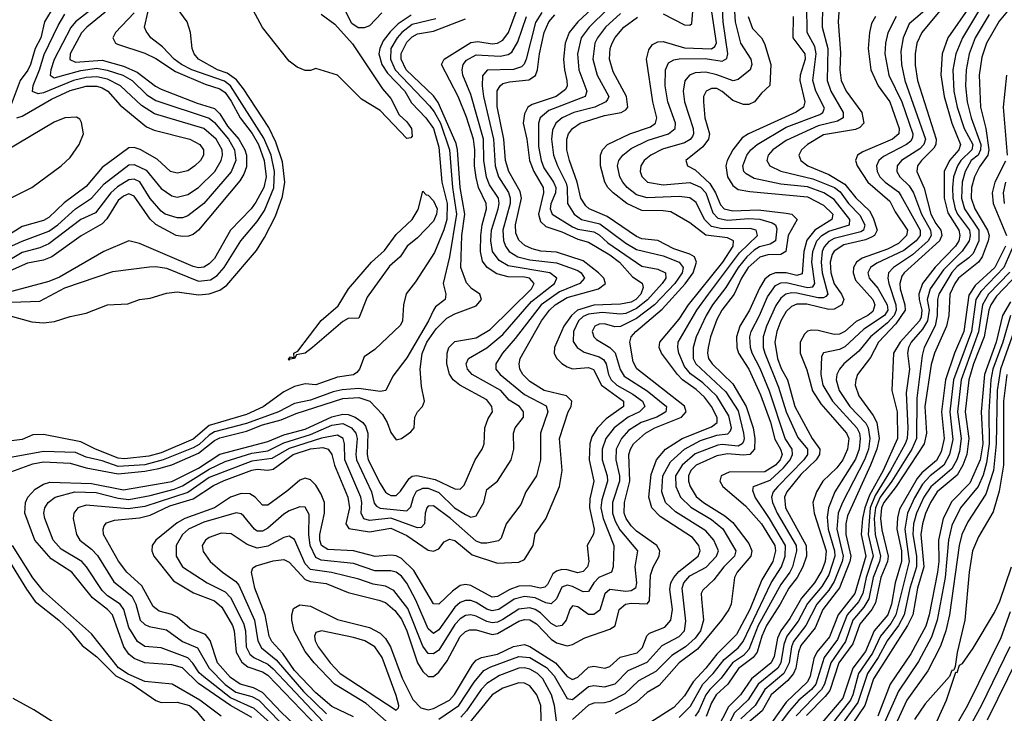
# Model space of a CAD drawing. Header units: inches. Extents: x 884549 to 1028252, y 526810 to 653624.
# Tile 271 of 656: x 915401 to 919087, y 605061 to 607658. Entities that reach past the tile are written whole.
import ezdxf

# ---------------------------------------------------------------- set-up
doc = ezdxf.new("R2010")
doc.units = ezdxf.units.IN
doc.header["$MEASUREMENT"] = 0
doc.layers.add('A9610', color=7, linetype='Continuous')

msp = doc.modelspace()

# ---------------------------------------------------------------- linework, layer by layer
at = {"layer": 'A9610', "color": 5}
for points, elevation in [([(915385.3, 608054.7), (915450, 608074.4), (915490, 608078.6), (915544.2, 608064.2), (915582.4, 608042.4), (915590.4, 608030.4), (915595, 608010), (915593.3, 607930), (915605.9, 607790), (915590, 607759.2), (915530, 607710), (915493.8, 607650), (915479.6, 607590), (915459.1, 607550), (915440.9, 607490), (915431.2, 607468.8), (915403.2, 607430), (915365, 607330)], 2380), ([(916970, 605039.7), (917045.2, 605090), (917102.1, 605177.9), (917138.9, 605221.1), (917164.6, 605235.4), (917270, 605274), (917310, 605270), (917373, 605233), (917401.1, 605201.1), (917450, 605116.3), (917470, 605113.6), (917530, 605161.4), (917550, 605165.6), (917590, 605160.2), (917630, 605171.6), (917678.7, 605221.3), (917750, 605252.7), (917805.5, 605314.5), (917870, 605349.3), (917889.5, 605370.5), (917894.2, 605405.8), (917880.9, 605530), (917887.1, 605550), (917910, 605575.6), (917971.1, 605608.9), (918009.4, 605650), (918016.7, 605670), (917999.4, 605710), (917970, 605744.8), (917855.7, 605815.7), (917818, 605850), (917804.8, 605890), (917808.9, 605950), (917836.9, 606003.1), (917889.7, 606050), (917950, 606081.9), (918010, 606102), (918052, 606108), (918061.7, 606118.3), (918064.9, 606130), (918055.3, 606175.3), (918010, 606248.2), (917958.4, 606298.4), (917912.5, 606332.5), (917890, 606359.3), (917868.3, 606410), (917864, 606430), (917866.1, 606450), (917936.1, 606570), (917979.7, 606630), (918095.2, 606784.8), (918162.5, 606850), (918158.4, 606870), (918135.9, 606875.9), (918030, 606875.2), (917990, 606883.5), (917964.1, 606910), (917933.7, 606973.7), (917910, 606990.7), (917870, 606995.9), (917750, 606990.8), (917710, 607002.6), (917675.3, 607030), (917659.1, 607050), (917647.4, 607070), (917638.3, 607110), (917644.3, 607130), (917658.7, 607150), (917690, 607175.9), (917753, 607207), (917829.4, 607230.6), (917854.3, 607250), (917855.6, 607270), (917826.8, 607350), (917817.4, 607410), (917818.9, 607470), (917830, 607495.9), (917850, 607507.3), (917869.3, 607510.7), (917967.2, 607512.8), (918030, 607502.7), (918047.4, 607512.6), (918051.6, 607530), (918034.6, 607650), (918028.3, 607771.7)], 2540), ([(918071.6, 607770), (918079.1, 607650), (918099.1, 607570), (918137.4, 607510), (918142, 607490), (918135.8, 607470), (918090, 607433.4), (918071.6, 607428.4), (918010, 607451.3), (917970, 607460.9), (917930, 607459.2), (917907.7, 607450), (917891, 607429), (917884.3, 607390), (917890.1, 607350), (917922.5, 607250), (917923.8, 607230), (917919.1, 607220.9), (917910.8, 607209.2), (917890, 607197.2), (917807.2, 607172.8), (917763, 607150), (917738.1, 607130), (917726.2, 607110), (917723.9, 607090), (917730.1, 607070.1), (917751.3, 607050), (917810, 607039.8), (917910, 607048.8), (917950, 607031.2), (917970, 607010), (917995.2, 606935.2), (918014.7, 606914.7), (918050, 606907.7), (918130, 606913.5), (918171.2, 606911.2), (918217.4, 606897.4), (918229.6, 606890), (918235.1, 606875.1), (918229.7, 606830), (918210, 606817.4), (918170, 606807), (918150, 606795.2), (918122.5, 606770), (918090.2, 606730), (918044.5, 606655.5), (917994.5, 606590), (917970.3, 606550), (917933.8, 606470), (917921.8, 606430), (917922.5, 606390), (917931.4, 606370), (918044.1, 606264.1), (918090, 606193.5), (918110.6, 606110), (918113.3, 606090), (918110, 606078.8), (918105.4, 606070), (918090, 606061.6), (918030, 606067.7), (918014.8, 606065.2), (917930, 606032.7), (917880.3, 605990), (917855.6, 605950), (917857.7, 605910), (917874.3, 605870), (917913.2, 605833.2), (917990, 605787.2), (918032.4, 605752.4), (918082.3, 605670), (918077, 605650), (918036.4, 605610), (917999.4, 605560.6), (917957.7, 605522.3), (917952.5, 605510), (917952.6, 605490), (917961.1, 605410), (917949, 605370), (917930, 605342.8), (917893.3, 605310), (917841.9, 605278.1), (917782.7, 605217.3), (917717.6, 605182.4), (917665.8, 605134.2), (917610, 605105.6), (917590, 605100.1), (917550, 605099), (917530, 605092.3), (917470, 605038.5)], 2560), ([(918882.4, 607737.5), (918777.8, 607610), (918759.8, 607570), (918752.5, 607530), (918752.6, 607487.4), (918761.4, 607430), (918831, 607210), (918830, 607190), (918823.3, 607176.7), (918776.2, 607130), (918761.6, 607110), (918758.6, 607090), (918787, 607027), (918811, 606930), (918830, 606894.3), (918849, 606870), (918852.5, 606850), (918844.1, 606830), (918711.7, 606710), (918702.9, 606697.1), (918695.7, 606670), (918697.4, 606650), (918714.1, 606590), (918715.3, 606570), (918681.2, 606518.8), (918615.7, 606450), (918586.4, 606393.6), (918537.7, 606330), (918530.5, 606310), (918528.9, 606290), (918541.8, 606250), (918596.3, 606176.3), (918609.4, 606150), (918618.8, 606090), (918609, 606050), (918585.9, 605990), (918499.6, 605800.4), (918493.6, 605770), (918494, 605730), (918512.4, 605650), (918508.5, 605630), (918469.3, 605530.7), (918407.9, 605450), (918378.2, 605381.8), (918325.2, 605314.8), (918316.4, 605290), (918306.1, 605230), (918297.5, 605210), (918276.3, 605183.7), (918214, 605130), (918180.5, 605070), (918130, 605027.8)], 2780), ([(919027.2, 607752.8), (918930.3, 607590), (918905.4, 607530), (918894.4, 607470), (918898, 607390), (918910.8, 607330), (918937, 607250), (918969.3, 607190), (918965.4, 607170), (918924.5, 607130), (918911.2, 607110), (918896.9, 607070), (918893.1, 607030), (918893.9, 606990), (918902.1, 606950), (918911.9, 606930), (918955.8, 606870), (918959.4, 606850), (918955.6, 606830), (918929.3, 606790.7), (918859.3, 606720.7), (918809.2, 606650), (918798, 606610), (918804.8, 606570), (918799, 606530), (918780.4, 606499.6), (918738.4, 606450), (918728, 606430), (918724.8, 606410), (918731.7, 606350), (918719.6, 606260.4), (918725.4, 606130), (918722.9, 606090), (918716, 606070), (918660.9, 605970), (918603.4, 605876.6), (918584.7, 605830), (918576.9, 605730), (918595.7, 605650), (918569.2, 605570), (918557.2, 605510), (918541, 605479), (918498.5, 605430), (918461.9, 605338.1), (918412.8, 605270), (918380.7, 605170), (918365.5, 605150), (918317.9, 605110), (918282.4, 605070), (918206.4, 604970)], 2840), ([(915739.8, 607700.2), (915652.9, 607630), (915631.9, 607608.1), (915590.4, 607530.4), (915588.3, 607508.3), (915610, 607499), (915710, 607505.8), (915790, 607484), (915840.9, 607460.9), (915908.8, 607408.8), (915930, 607398.1), (916065.2, 607345.2), (916130, 607325), (916150, 607304.9), (916179, 607259), (916221, 607210), (916243.5, 607170), (916249.6, 607150), (916250, 607106.8), (916240.4, 607079.6), (916225.2, 607054.8), (916070.8, 606869.2), (916050, 606853.5), (916032.5, 606847.5), (916010, 606845.7), (915987, 606850), (915910.5, 606890.6), (915890, 606910.4), (915830, 606997), (915810, 607005.2), (915790, 606997.6), (915770, 606980.7), (915727.6, 606912.4), (915710, 606893), (915631.5, 606848.5), (915521.3, 606770), (915490, 606757.1), (915430, 606746.3), (915310, 606693.7)], 2320), ([(915688.8, 607711.2), (915610, 607650.1), (915592.2, 607627.8), (915530, 607508.4), (915517.2, 607470), (915515.5, 607450), (915530, 607440.1), (915630, 607467.7), (915690, 607475.6), (915728.8, 607468.8), (915787, 607450), (915821.4, 607430), (915876.8, 607376.8), (915910, 607355.3), (916110, 607289.4), (916130, 607272.8), (916182.5, 607210), (916205.4, 607170), (916210.2, 607130), (916192.2, 607087.8), (916090, 606969.3), (916030, 606923.1), (916010, 606916.1), (915990, 606915.4), (915945.4, 606930), (915930, 606940.7), (915890, 606988.1), (915850.2, 607050.2), (915830, 607060.6), (915810, 607058.4), (915767.7, 607032.3), (915742.1, 607010), (915684.9, 606935.1), (915630, 606909.2), (915510, 606818.9), (915476.4, 606803.6), (915410, 606785.9), (915315.9, 606730)], 2340), ([(915360.5, 606550), (915446.7, 606526.7), (915490, 606523.2), (915531.8, 606528.2), (915590, 606547.1), (915650, 606559.6), (915730, 606590.9), (915805.6, 606594.4), (915849.3, 606610), (915890, 606615.5), (915950, 606634.5), (915990, 606638.4), (916070, 606627.5), (916110, 606631.2), (916150, 606645.2), (916176.1, 606663.9), (916286.9, 606793.1), (916317.7, 606842.3), (916358.3, 606921.7), (916384.7, 606995.3), (916393, 607050), (916385.1, 607125.1), (916359.6, 607199.6), (916333.5, 607253.5), (916238.9, 607398.9), (916212.1, 607432.1), (916177.2, 607457.2), (916141.7, 607470), (916070.5, 607510), (916054.3, 607530), (916046.4, 607550), (916040.2, 607610), (916027.5, 607650), (915990, 607701.1)], 2240), ([(916270, 605045.4), (916189.9, 605090.1), (916070, 605173), (916010, 605231.4), (915970, 605242.9), (915870, 605250), (915830, 605266.9), (915810, 605282.9), (915790.7, 605310.7), (915748.1, 605430), (915729.9, 605449.9), (915673.2, 605493.2), (915596.2, 605590), (915519.2, 605639.2), (915457.9, 605710), (915419.6, 605810), (915422.1, 605850), (915431.3, 605870), (915459.2, 605900.8), (915490, 605919.5), (915513.8, 605926.2), (915670, 605920.9), (915790, 605897.4), (915970, 605928.7), (916070, 605979.3), (916150, 606030.9), (916330, 606078.9), (916390, 606103.4), (916470, 606124.6), (916570, 606171.4), (916610, 606181.4), (916630, 606179.7), (916656.6, 606170), (916685.6, 606150), (916695.8, 606135.8), (916704.1, 606110), (916701.4, 606030), (916705.6, 606010), (916750, 605921.2), (916770, 605889.4), (916781.3, 605881.3), (916790, 605876.5), (916810, 605876.7), (916827, 605893), (916859.2, 605940.8), (916870, 605949), (916888, 605952), (916956.1, 605936.1), (917030, 605901.9), (917050, 605900.8), (917064.3, 605915.7), (917106, 606010), (917132.5, 606050), (917139.3, 606070), (917142, 606130), (917154.7, 606165.3), (917170.2, 606190), (917168.9, 606210), (917150, 606234.2), (917048.4, 606290), (917023.4, 606310), (917010.3, 606330.3), (917000.1, 606370), (917000.8, 606410), (917007.1, 606430), (917030, 606453.6), (917110, 606466.3), (917161.9, 606498.1), (917317.2, 606650), (917326.5, 606670), (917309.4, 606690), (917290, 606694.2), (917230, 606694.6), (917186.7, 606706.7), (917150.4, 606730), (917134, 606754), (917125.4, 606790), (917127.3, 606850), (917132.7, 606890), (917148.9, 606950), (917147.2, 606970), (917118.7, 607030), (917110, 607066.4), (917103.1, 607110), (917104.7, 607170), (917099.8, 607210), (917073.4, 607293.4), (917042.6, 607370), (916979.5, 607490), (916990.1, 607510), (917090, 607572.5), (917115.7, 607575.7), (917170, 607567.5), (917190, 607569.7), (917210, 607580.9), (917230.5, 607609.5), (917263.4, 607696.6)], 2320), ([(917576.3, 607730), (917489.8, 607650), (917457.7, 607610), (917443.3, 607570), (917436.6, 607510), (917439.8, 607470), (917449.5, 607430), (917450.7, 607410), (917444.2, 607395.8), (917409.5, 607370.5), (917319.2, 607340.8), (917303.5, 607330), (917290, 607305.1), (917286.1, 607270), (917299.2, 607210), (917308.7, 607130), (917325, 607090), (917360.7, 607030), (917362.3, 607010), (917342.9, 606930), (917350, 606901.9), (917370, 606883.2), (917430, 606863.2), (917490, 606836.2), (917530, 606825.4), (917610, 606777.4), (917645.9, 606750), (917694.9, 606694.9), (917731, 606671), (917735.3, 606655.3), (917726.4, 606630), (917707.9, 606610), (917690, 606600.8), (917650, 606593), (917550, 606588.6), (917489.3, 606570), (917466.2, 606550), (917437.8, 606510), (917403.1, 606430), (917402.1, 606410), (917410, 606390.2), (917430, 606371), (917450, 606357.6), (917470, 606350.9), (917530, 606355.5), (917548.7, 606348.7), (917578.8, 606290), (917660.8, 606230), (917661.6, 606210), (917596.4, 606163.6), (917564, 606130), (917543.2, 606096.8), (917535.4, 606070), (917532.5, 606010), (917550.6, 605930), (917535.5, 605864.5), (917533.6, 605830), (917551.8, 605750), (917548.3, 605731.7), (917525.5, 605690), (917532, 605630), (917526.4, 605610), (917510, 605592.7), (917490, 605587.3), (917450, 605598.7), (917430, 605599.4), (917410, 605593.8), (917397.2, 605582.8), (917376.9, 605543.1), (917366.4, 605533.6), (917350, 605530), (917310, 605538.3), (917270, 605537.1), (917235.2, 605524.8), (917190, 605498.1), (917170, 605496.4), (917090, 605539.6), (917070, 605542.9), (917050, 605539.1), (917021.3, 605518.7), (916970, 605469.4), (916950, 605470.5), (916876.3, 605596.3), (916830, 605640.8), (916810, 605650.8), (916790, 605653.4), (916731.8, 605648.2), (916650, 605669.3), (916554.4, 605674.4), (916531.1, 605690), (916524.4, 605710), (916524.9, 605730), (916542.2, 605810), (916541.7, 605850), (916530, 605882), (916510, 605915.4), (916490, 605934.8), (916470, 605941.4), (916450, 605934.3), (916405.1, 605894.9), (916330, 605840.4), (916310, 605840.4), (916282.8, 605870), (916262.8, 605882.8), (916230, 605884.4), (916190, 605870.6), (916129.9, 605830.1), (916018.7, 605790), (915990, 605774.6), (915911, 605710), (915896.9, 605690), (915896, 605670), (915903.6, 605650), (915976.9, 605556.9), (916051.7, 605511.7), (916130, 605482.8), (916158.1, 605458.1), (916197.2, 605390), (916203.3, 605370), (916210.9, 605290), (916232.2, 605252.2), (916255.1, 605235.1), (916310, 605216.6), (916330, 605204.4), (916517.2, 605010)], 2420), ([(917602.3, 607697.7), (917532.2, 607630), (917502.8, 607590), (917489.3, 607530), (917494.5, 607470), (917523.7, 607390), (917517.1, 607370), (917381.7, 607318.3), (917349.6, 607290.4), (917342.5, 607270), (917343.1, 607183.1), (917352.6, 607130), (917363.4, 607103.4), (917399.7, 607050), (917407.8, 607030), (917406.3, 607010), (917388.8, 606968.8), (917386.8, 606950), (917394.6, 606930), (917470, 606882), (917490, 606873.4), (917550, 606863), (917570, 606852.3), (917602.5, 606822.5), (917730, 606735.5), (917790, 606723.4), (917819, 606710), (917819.6, 606690), (917806.5, 606670), (917751.6, 606608.4), (917710, 606576.9), (917670, 606558.4), (917650, 606555), (917581.8, 606561.8), (917530, 606555.5), (917510, 606546.2), (917492.9, 606530), (917473.5, 606490), (917473.4, 606453.4), (917488, 606430), (917513.5, 606413.5), (917570, 606396.2), (917585.8, 606385.8), (917596.2, 606370), (917605.3, 606330), (917615.2, 606310), (917636.6, 606290), (917696.3, 606256.3), (917731.8, 606230), (917740.9, 606210), (917721.4, 606190), (917678.2, 606170), (917626.6, 606130), (917595.6, 606090), (917581.2, 606050), (917581.9, 606010), (917600, 605950), (917601, 605930), (917579.9, 605860.1), (917576.4, 605830), (917585, 605790), (917625.3, 605690), (917622.8, 605610), (917616.6, 605590), (917568.9, 605570), (917550.1, 605550), (917530, 605517.2), (917510, 605515.9), (917470, 605536.4), (917450, 605541.2), (917430, 605533.9), (917410, 605489.9), (917390, 605470.7), (917370, 605474.5), (917330, 605493.4), (917290, 605498.5), (917251.5, 605488.5), (917194.9, 605450), (917170, 605444.9), (917150, 605451.2), (917110, 605476.1), (917090, 605483.5), (917070, 605484), (917050, 605475.9), (917030, 605458.1), (916970, 605373.2), (916950, 605359.9), (916930, 605378), (916884.4, 605484.4), (916850, 605547.9), (916830, 605574.6), (916810, 605589.6), (916790, 605594.8), (916730, 605595.2), (916650, 605622.6), (916530, 605635), (916510, 605644.1), (916488.5, 605690), (916483.3, 605730), (916485, 605805), (916470, 605833.2), (916450, 605834.6), (916410, 605818.7), (916390, 605806.5), (916330, 605754.2), (916310, 605743.3), (916290, 605743.5), (916279.9, 605750), (916239.4, 605799.4), (916230, 605807.7), (916211.5, 605811.5), (916090, 605776.3), (916032.4, 605750), (916010.9, 605730), (915986.3, 605690), (915986.4, 605650), (916010, 605609.6), (916102.4, 605550), (916170, 605516.5), (916190, 605494.9), (916239, 605399), (916245.7, 605370), (916248.7, 605310), (916262.7, 605282.7), (916276.9, 605270), (916330, 605244.7), (916350, 605228.3), (916536.9, 605030)], 2440), ([(916530, 607678), (916580.4, 607640.4), (916646.7, 607566.7), (916758.9, 607398.9), (916790, 607362.9), (916821.7, 607301.7), (916850, 607275.3), (916867.7, 607250), (916870, 607221.2), (916865.1, 607214.9), (916850, 607212.3), (916750, 607318.2), (916680.4, 607360.4), (916590, 607449.5), (916510, 607475.3), (916490, 607468), (916470, 607468), (916440.2, 607480.2), (916410, 607502), (916310, 607629), (916266.6, 607710)], 2220), ([(916756.7, 607683.3), (916710, 607635.1), (916690, 607627), (916667.5, 607627.5), (916643.9, 607643.9), (916617.2, 607697.2)], 2220), ([(917870, 605045.6), (917911.5, 605088.5), (917958.2, 605170), (917997.3, 605210), (918037.6, 605262.4), (918090, 605305.9), (918109.6, 605330), (918214.4, 605550), (918253.1, 605610), (918266, 605650), (918267.4, 605690), (918208.1, 605790), (918153.6, 605870), (918145.3, 605894.7), (918148.4, 605910), (918210, 605933.4), (918259.8, 605980.2), (918285, 606010), (918294.3, 606030), (918292.1, 606050), (918266.3, 606090), (918207.1, 606267.1), (918172.3, 606352.3), (918142.6, 606410), (918136, 606430), (918134.2, 606470), (918139.2, 606490), (918170.7, 606550), (918200.1, 606619.9), (918230, 606663), (918250, 606672.9), (918270, 606674.1), (918350, 606655.7), (918370, 606657.3), (918377.8, 606670), (918366, 606750), (918370.4, 606790), (918384.7, 606830), (918403.5, 606850), (918430, 606866.6), (918507.4, 606890), (918508.1, 606910), (918450, 606984.2), (918410.9, 607010), (918350, 607031.4), (918250, 607041.7), (918150, 607063), (918120.1, 607080.1), (918111.6, 607090), (918108.2, 607110), (918122.4, 607150), (918137.3, 607170), (918161, 607190), (918270, 607255.2), (918396.7, 607303.3), (918407.9, 607310), (918413.7, 607326.3), (918381.6, 607390), (918370.3, 607430), (918383, 607530), (918377.2, 607557.2), (918349.2, 607610), (918347.2, 607710)], 2640), ([(918405.8, 607710), (918405.1, 607630), (918425.9, 607550), (918423.3, 607430), (918437, 607390), (918483.2, 607310), (918483.1, 607290), (918462.5, 607277.5), (918390, 607260.8), (918270, 607205.9), (918219.7, 607170), (918203.3, 607150), (918198, 607130), (918209.5, 607110), (918250.3, 607090.3), (918370, 607061.8), (918450.6, 607030), (918472.7, 607012.7), (918503.2, 606970), (918545.7, 606925.7), (918564.9, 606890), (918559.8, 606870), (918550, 606863.1), (918450, 606838), (918430, 606827.2), (918412.3, 606807.7), (918405.2, 606790), (918400.6, 606750), (918404.8, 606710), (918425.8, 606630), (918418.7, 606621.3), (918410, 606616.8), (918390, 606616.6), (918310, 606633.6), (918290, 606635), (918268.3, 606630), (918250, 606615.6), (918231.8, 606588.2), (918196.5, 606510), (918183.8, 606470), (918184.2, 606430), (918189.8, 606410), (918241.6, 606281.6), (918270.3, 606190.3), (918313.3, 606093.3), (918350.3, 606050), (918350.3, 606030), (918336.6, 606010), (918238.7, 605910), (918221.8, 605890), (918215.7, 605870), (918218.5, 605850), (918236.3, 605810), (918307.2, 605690), (918309, 605670), (918293.4, 605610), (918283.9, 605590), (918250, 605543.6), (918165.6, 605390), (918130, 605299.9), (918110, 605278.3), (918069.8, 605250), (918027.3, 605192.7), (917984.6, 605150), (917970, 605129.9), (917943.1, 605070), (917929, 605051)], 2660), ([(918470, 607722.4), (918464.4, 607650), (918473.5, 607533.5), (918470.6, 607470), (918476.1, 607430), (918494.3, 607390), (918552.9, 607310), (918561.3, 607270), (918546.1, 607253.9), (918530, 607246.3), (918410, 607226.7), (918350.1, 607190), (918327.5, 607170), (918318, 607150), (918324.7, 607130), (918351.2, 607110), (918430, 607077.7), (918490, 607041.4), (918530.7, 606990.7), (918582, 606942), (918596.2, 606916.2), (918611.1, 606870), (918600.4, 606850), (918590, 606843.6), (918566.7, 606833.3), (918485.4, 606814.6), (918450, 606791.6), (918441.9, 606778.1), (918434.5, 606750), (918437, 606710), (918449.5, 606669.5), (918477.3, 606630), (918485.7, 606610), (918478.1, 606590), (918450, 606574.2), (918430, 606572.9), (918347.4, 606592.6), (918310, 606592.4), (918290, 606584.3), (918270, 606565), (918250.3, 606530), (918234.7, 606490), (918228.2, 606450), (918237.7, 606390), (918251.8, 606351.8), (918274.5, 606310), (918302, 606210), (918368, 606090), (918396.5, 606050), (918394.9, 606030), (918382, 606010), (918325.2, 605954.8), (918273.1, 605890), (918264.1, 605870), (918268.1, 605830), (918345.2, 605690), (918346.1, 605650), (918332.6, 605610), (918311.8, 605570), (918279.7, 605530), (918247.9, 605470), (918196.3, 605390), (918179.4, 605350), (918162, 605290), (918146.9, 605270), (918091.5, 605228.5), (918051.5, 605170), (918008.6, 605130), (917990, 605100.6), (917970.6, 605049.4)], 2680), ([(918830, 607726.7), (918730, 607642.2), (918708.2, 607590), (918699.9, 607540.1), (918702.1, 607490), (918714.9, 607430), (918791.6, 607210), (918785.5, 607190), (918770, 607174.1), (918702, 607130), (918685.9, 607110), (918684.4, 607090), (918696, 607070), (918730, 607035.8), (918747.2, 607010), (918776.2, 606930), (918810.9, 606870), (918812.4, 606850), (918801.8, 606830), (918742.4, 606777.6), (918671.7, 606730), (918653.3, 606710), (918650.3, 606690), (918654.2, 606670), (918680.4, 606590), (918681.4, 606570), (918674.4, 606550), (918650, 606522.6), (918585.6, 606470), (918542.7, 606417.3), (918486.3, 606370), (918469.3, 606350), (918459.9, 606330), (918457.3, 606310), (918468.2, 606270), (918508.3, 606210), (918567.9, 606147.9), (918576.7, 606130), (918583.5, 606090), (918577.8, 606050), (918563.7, 606010), (918480.7, 605850), (918465.2, 605810), (918459.9, 605750), (918483.8, 605650), (918480, 605630), (918450, 605555.3), (918430, 605522.2), (918384.5, 605470), (918343.2, 605390), (918297.6, 605330), (918290, 605310), (918281.1, 605250), (918261.3, 605210), (918189.7, 605150.3), (918154.4, 605090), (918099.9, 605040.1)], 2760), ([(918958.8, 607710), (918874.8, 607590), (918853.9, 607530), (918848.6, 607451.4), (918862, 607370), (918889.8, 607270), (918923, 607190), (918916.6, 607170), (918881.4, 607130), (918861, 607090), (918861.4, 606990), (918875.2, 606935.2), (918915.9, 606870), (918920.5, 606850), (918916.8, 606830), (918904.2, 606810), (918828.2, 606731.8), (918780.2, 606670), (918766.6, 606630), (918767.4, 606610), (918778.5, 606570), (918775.5, 606544.5), (918768.6, 606530), (918697.1, 606450), (918672.3, 606410), (918665.1, 606270), (918685, 606190), (918686.7, 606090), (918632.7, 605970), (918582.6, 605877.4), (918564.5, 605830), (918555.8, 605790), (918550.8, 605730), (918568.5, 605650), (918526.7, 605510), (918464.7, 605430), (918432.3, 605347.7), (918384.3, 605290), (918374.1, 605265.9), (918359.9, 605200.1), (918350, 605178.8), (918270, 605102.4), (918214.9, 605025.1)], 2820), ([(915290, 606774.8), (915410, 606828.9), (915510, 606866.1), (915543.8, 606890), (915610, 606949.5), (915669.8, 606990.2), (915716.6, 607043.4), (915810, 607114.8), (915830, 607115.4), (915874, 607094), (915930, 607025.2), (915970, 606998), (915990, 606993.8), (916030, 607002.9), (916070, 607029.3), (916130.9, 607090), (916155.6, 607130), (916160.2, 607150), (916158.6, 607170), (916135.9, 607210), (916090.3, 607250), (915905, 607305), (915856.7, 607336.7), (915778.5, 607410), (915730, 607435.1), (915690, 607444.2), (915650, 607441.8), (915602.9, 607430), (915490, 607383.8), (915470, 607380.1), (915449.3, 607389.3), (915450.9, 607410.9), (915475.7, 607470), (915493.1, 607526.9), (915544.5, 607635.5), (915570, 607678.2)], 2360), ([(916959.1, 607660.9), (916870, 607639.2), (916831.8, 607610), (916813.8, 607590), (916790.7, 607550), (916789.3, 607510), (916806.4, 607470), (916934.9, 607334.9), (916952.8, 607312.8), (916976.5, 607270), (917009.4, 607170), (917020.7, 607030), (917035.5, 606930), (917009.6, 606770.4), (916985.9, 606670), (916996.6, 606630), (916993.6, 606610), (916957.8, 606582.2), (916949.4, 606570.6), (916931.8, 606530), (916850, 606391.6), (916797.2, 606322.8), (916771.9, 606270), (916750, 606265.7), (916670, 606276.8), (916608.1, 606271.9), (916574.8, 606265.2), (916490, 606233.5), (916430, 606221.4), (916370, 606189.8), (916250, 606146.3), (916130, 606115.1), (916110, 606103), (916072.6, 606067.4), (916050, 606054.9), (915937.8, 606010), (915870, 605991.9), (915770, 605985.7), (915710, 606006), (915650, 606019.8), (915610, 606037.7), (915490, 606041.8), (915290, 606005.4)], 2260), ([(915325.4, 605950), (915450, 605995), (915490, 606002.5), (915590, 605998.1), (915650, 605980), (915770, 605958.3), (915870, 605967.3), (915922.4, 605977.6), (915970, 605991.5), (916070, 606035.3), (916130, 606082.1), (916150, 606092.6), (916250, 606117.6), (916310, 606141.1), (916379.7, 606160.3), (916436.4, 606183.6), (916610, 606239.4), (916670, 606243.5), (916711.2, 606230), (916759.5, 606179.5), (916776.4, 606150), (916790, 606112.8), (916810, 606084.8), (916830, 606090.4), (916865.7, 606114.3), (916877, 606130), (916880.5, 606170), (916890.6, 606189.4), (916909.4, 606210), (916916.2, 606230), (916904.7, 606284.7), (916899.5, 606350), (916907.9, 606407.9), (916924.8, 606450), (916959.9, 606500.1), (916999.6, 606540.4), (917030, 606557.2), (917110, 606587.1), (917129.6, 606610), (917123.1, 606630), (917091.6, 606651.6), (917073.2, 606673.2), (917052.5, 606730), (917055.8, 606850), (917067.8, 606930), (917049.5, 607030), (917040.1, 607170), (917034.6, 607194.6), (916967.7, 607347.7), (916950, 607373.1), (916847.2, 607470), (916829.4, 607510), (916829.2, 607530.8), (916850, 607572.9), (916870, 607593.5), (916890, 607604.5), (916950, 607615.1), (917070, 607660.4)], 2280), ([(915370, 606600.7), (915476.5, 606603.5), (915570, 606654.4), (915750, 606714.8), (915886.9, 606733.1), (915910, 606734.2), (915950, 606727.9), (916070, 606679), (916115.5, 606684.5), (916140.1, 606699.9), (916167, 606730), (916229.2, 606830), (916290, 606902.3), (916317.1, 606942.9), (916352.2, 607027.7), (916355, 607090), (916341.9, 607150), (916314.5, 607214.5), (916190.4, 607410.4), (916167.1, 607427.1), (916045.8, 607470), (916006.1, 607490), (915979.6, 607510), (915935.9, 607555.9), (915892.2, 607590), (915874.1, 607614.1), (915868.7, 607630), (915882.4, 607690)], 2260), ([(915830, 607683.3), (915760.1, 607610), (915749.7, 607589.7), (915759.9, 607570), (915766.6, 607566.6), (915870, 607532.9), (915910, 607512.3), (915983.6, 607463.6), (916095.8, 607415.8), (916150, 607398.9), (916170, 607384.6), (916193, 607353), (916226.5, 607290), (916271.2, 607231.2), (916295.3, 607190), (916316.6, 607130), (916323.1, 607070), (916314.9, 607030), (916285.4, 606974.6), (916267.2, 606950), (916190, 606869.7), (916130, 606763.5), (916110, 606743.2), (916090, 606731.7), (916070, 606729), (916050, 606733.3), (915850, 606819.5), (915810, 606829.6), (915715.5, 606790), (915550, 606693.3), (915510, 606677.4), (915370, 606639.6)], 2280), ([(916866, 607674), (916818.2, 607641.8), (916787.9, 607612.1), (916762.1, 607577.9), (916749.3, 607550), (916745.7, 607530), (916756.8, 607490), (916777.2, 607457.2), (916842.6, 607390), (916867, 607347), (916921.7, 607290), (916950.1, 607249.9), (916970, 607181.1), (916980.6, 607050), (917001.1, 606970), (916999.9, 606910), (916989.2, 606870.8), (916953.6, 606786.4), (916883.1, 606676.9), (916848, 606632), (916837.4, 606590), (916833.4, 606530), (916826.2, 606513.8), (916730, 606423.2), (916690, 606396), (916673, 606350), (916662.5, 606337.5), (916650, 606328), (916590, 606320.1), (916510, 606291.1), (916470, 606294.2), (916430, 606285.1), (916390, 606264.9), (916311.9, 606208.1), (916250, 606180.4), (916110, 606138), (916050, 606087.6), (915930, 606036.9), (915884, 606024), (915793.4, 606013.4), (915770, 606015.9), (915684.7, 606050), (915630, 606077.6), (915490, 606104.9), (915450, 606103.2), (915410, 606086.1), (915370, 606081.7)], 2240), ([(916423.7, 604950), (916279.3, 605079.3), (916190, 605119.4), (916090, 605198.1), (916073.2, 605213.2), (916049.1, 605249.1), (916030, 605268.9), (915930, 605306.7), (915870, 605311.5), (915842.2, 605330), (915810, 605382.4), (915790.3, 605450), (915776.6, 605470), (915730, 605501), (915710, 605520.4), (915650.8, 605610), (915633.1, 605630), (915556, 605676), (915525.7, 605710), (915495.1, 605790), (915491, 605810), (915495.1, 605830), (915507.4, 605850), (915533.4, 605870), (915607.2, 605890), (915687.2, 605887.2), (915770, 605866.1), (915810, 605861.9), (915890, 605876.3), (915979.2, 605900.8), (916010, 605912.8), (916110, 605975.3), (916170, 606004.4), (916270, 606035.1), (916330, 606044.3), (916390, 606073.3), (916490, 606104.6), (916570, 606140), (916610, 606146.6), (916642.9, 606130), (916659.3, 606110), (916664.2, 606090), (916658.8, 606030), (916661.7, 606010), (916717.7, 605890), (916728.4, 605848.4), (916736.9, 605836.9), (916749.8, 605829.8), (916850, 605819.3), (916865.7, 605834.3), (916875, 605870), (916886.7, 605893.3), (916910, 605904.3), (916930, 605904), (916970, 605888.2), (917029, 605830), (917070, 605805.9), (917090, 605795), (917110, 605800.8), (917138.9, 605850), (917150, 605898.9), (917190, 605930.8), (917240.7, 606010), (917251.3, 606050), (917249.5, 606110), (917256.1, 606130), (917287.2, 606170), (917286.8, 606190), (917271.8, 606210), (917233.8, 606233.8), (917202.3, 606270), (917095.3, 606330), (917077.4, 606350), (917071.7, 606370), (917080.8, 606390), (917150, 606429.2), (917210, 606479.6), (917316.7, 606603.3), (917402.6, 606670), (917412, 606690), (917385.6, 606710), (917230, 606736.7), (917195.7, 606755.7), (917171.4, 606790), (917164.4, 606830), (917167.1, 606870), (917192.4, 606950), (917196.3, 606970), (917193.7, 606990), (917159.9, 607039.9), (917148.6, 607068.6), (917137.8, 607130), (917137.3, 607210), (917090, 607377.1), (917060.2, 607450), (917056.7, 607470), (917061.6, 607490), (917074.1, 607505.9), (917110, 607525.7), (917198.9, 607521.1), (917230, 607526.8), (917243.7, 607536.3), (917265.6, 607574.4), (917298.1, 607670)], 2340), ([(917355.6, 607684.4), (917332.4, 607647.6), (917296.5, 607510), (917289.1, 607490.9), (917279.1, 607480.9), (917250, 607470.7), (917150.9, 607469.1), (917132.9, 607447.1), (917131.8, 607410), (917137.2, 607370), (917174.9, 607210), (917180.4, 607110), (917193, 607070), (917230.8, 607010.8), (917237.4, 606990), (917236.8, 606970), (917209, 606870), (917211.4, 606831.4), (917219.3, 606810), (917233.3, 606790), (917266, 606770), (917310, 606759), (917410, 606747.4), (917490, 606719), (917502.7, 606710), (917514.8, 606690), (917498.1, 606670), (917421.2, 606638.8), (917352.9, 606590), (917256.1, 606463.9), (917207.9, 606410), (917182.9, 606370), (917183.4, 606350), (917199.9, 606330), (917290, 606254.8), (917372.1, 606212.1), (917377.5, 606190), (917350.9, 606110), (917350.6, 606010), (917335.1, 605950), (917295.8, 605890), (917276.5, 605843.5), (917222.6, 605770), (917203.2, 605716.8), (917192.7, 605707.3), (917150, 605698.2), (917130, 605698.7), (917110, 605706.2), (917014.2, 605790), (916950, 605838.4), (916930, 605837.1), (916924.6, 605830), (916918.6, 605810), (916916.3, 605770), (916903.5, 605756.5), (916890, 605755.1), (916790, 605792), (916710, 605783), (916689, 605789), (916679.4, 605810), (916681.5, 605850), (916678, 605870), (916618.3, 606010), (916617.4, 606070), (916612.4, 606090), (916590, 606103), (916531.1, 606091.1), (916410, 606053.1), (916345.3, 606014.7), (916270, 606005.1), (916110, 605943.5), (916030, 605887.5), (915870, 605835.2), (915806.5, 605826.5), (915650, 605839.8), (915619, 605830), (915603.3, 605810), (915600.9, 605790), (915613, 605730), (915626.3, 605710), (915670, 605676.1), (915692.4, 605652.4), (915752.9, 605552.9), (915820.3, 605500.3), (915835.8, 605470), (915851.9, 605410), (915870, 605393.7), (915886.2, 605386.2), (915950, 605373.5), (916010, 605330.4), (916066.4, 605306.4), (916110, 605230), (916170, 605169.6), (916210, 605140.9), (916270, 605124.2), (916295.6, 605110), (916374.5, 605030)], 2360), ([(916485.2, 604965.2), (916382.5, 605062.5), (916310, 605139.8), (916276.7, 605156.7), (916226.8, 605170), (916190, 605195.7), (916141.9, 605250), (916113.7, 605333.7), (916096.2, 605356.2), (916038.9, 605378.9), (915990, 605420.6), (915970, 605430.9), (915923.6, 605443.6), (915900.7, 605460.7), (915858, 605538), (915801.8, 605590), (915770.5, 605630.5), (915714.3, 605730), (915712.9, 605750), (915717.1, 605762.9), (915726.2, 605773.8), (915756.1, 605783.9), (915850, 605793.3), (915890, 605802.8), (915962.6, 605837.4), (916050, 605864), (916125.9, 605914.1), (916166.7, 605933.3), (916270, 605972), (916290, 605974.9), (916330, 605971.2), (916350, 605975.7), (916424.6, 606030), (916490, 606051.2), (916536, 606056), (916556.2, 606050), (916569.9, 606030), (916578.8, 605990), (916629.7, 605870), (916636, 605830), (916621.3, 605770), (916633.1, 605753.1), (916710, 605740.9), (916790, 605754), (916850, 605727.4), (916930, 605672.5), (916950, 605667.9), (916970, 605677.3), (916990, 605703), (917010, 605712.8), (917030, 605707.8), (917094.3, 605654.3), (917190, 605623.3), (917270, 605627.4), (917290, 605637.2), (917322.6, 605690), (917330, 605732.6), (917370, 605789.8), (917422.2, 605910), (917432, 605970), (917422, 606090), (917454.3, 606190), (917464.9, 606210), (917467.3, 606230), (917448.2, 606250), (917364.3, 606270), (917310, 606303.5), (917284.9, 606330), (917273.1, 606350), (917270.1, 606370), (917274.8, 606390), (917354.6, 606530), (917384.1, 606570), (917404.8, 606590), (917450, 606618.3), (917567.7, 606650), (917594.3, 606670), (917587.1, 606690), (917567.5, 606710), (917510, 606754.6), (917410, 606787.2), (917351.8, 606791.8), (917319.9, 606799.9), (917292.1, 606812.1), (917270, 606832.3), (917258.5, 606858.5), (917256.3, 606890), (917279.5, 606990), (917274, 607014), (917231.8, 607090), (917219, 607130), (917213.7, 607210), (917187.9, 607332.1), (917188.7, 607391.3), (917199.2, 607410), (917210, 607418.2), (917234.5, 607425.5), (917307.1, 607432.9), (917331.4, 607448.6), (917339.1, 607470), (917346.2, 607530), (917364, 607610), (917381.8, 607650), (917404.1, 607675.9)], 2380), ([(917650, 607680.6), (917593.9, 607630), (917563.7, 607590), (917554.4, 607570), (917546.2, 607510), (917563.2, 607450), (917606.2, 607370), (917600.7, 607359.3), (917594.8, 607350), (917553.8, 607330), (917475, 607310), (917431.1, 607290), (917407.6, 607270), (917395.6, 607244.4), (917391.4, 607210), (917399.1, 607150), (917413.8, 607110), (917446.2, 607046.2), (917450.4, 607030), (917451, 606970), (917476.1, 606930), (917504.5, 606910), (917573.2, 606893.2), (917670, 606821.6), (917710, 606797.5), (917810, 606773.3), (917870.1, 606750), (917884.4, 606730), (917880.4, 606710), (917853.6, 606670), (917776.9, 606590), (917710, 606539.1), (917650, 606508.6), (917628.3, 606508.3), (917590, 606519.5), (917570, 606517.7), (917554, 606510), (917543.8, 606490), (917550.1, 606470), (917560.5, 606460.5), (917610.2, 606430.2), (917630.6, 606410.6), (917648.3, 606348.3), (917663.6, 606323.6), (917750, 606267.8), (917821.8, 606210), (917819.9, 606190), (917810, 606183), (917785.7, 606170), (917726.8, 606150), (917680.1, 606119.9), (917653.2, 606090), (917633.2, 606050), (917632, 606010), (917646.1, 605950), (917645.7, 605930), (917620.4, 605850), (917619.7, 605810), (917630, 605780.1), (917647.9, 605747.9), (917713.8, 605670), (917703.3, 605610), (917709.4, 605550), (917705.9, 605530), (917690, 605520.1), (917670, 605517.8), (917610, 605524.2), (917591.7, 605508.3), (917572.5, 605447.5), (917550, 605430.9), (917530, 605430.9), (917490, 605459.4), (917470, 605463.2), (917460.6, 605450), (917446.2, 605410), (917430, 605389.4), (917410, 605386.7), (917390, 605397.1), (917350, 605437.2), (917330, 605450.4), (917310, 605456.3), (917270, 605451.5), (917210, 605413), (917190, 605403), (917170, 605400), (917150, 605404.7), (917110, 605424.4), (917090, 605429.7), (917070, 605427.1), (917050, 605415.2), (917030, 605393.3), (916970, 605297.3), (916950, 605283.9), (916930, 605285.7), (916910, 605312.7), (916853.4, 605453.4), (916801.6, 605521.6), (916770, 605537.4), (916724.2, 605544.2), (916670, 605563), (916568.7, 605588.7), (916490, 605599.3), (916470, 605620.8), (916430, 605711.3), (916410, 605724.6), (916390, 605719.7), (916330, 605686.6), (916290, 605679.1), (916252.9, 605692.9), (916192.8, 605732.8), (916155.6, 605735.6), (916110, 605719.9), (916095.9, 605710), (916084.2, 605690), (916087.2, 605667.2), (916113.8, 605630), (916159.6, 605590), (916210, 605554.6), (916220.8, 605540.8), (916280.4, 605410), (916293, 605333), (916306.5, 605306.5), (916361.3, 605261.3), (916463.5, 605143.5), (916550, 605059.6)], 2460), ([(916650, 605048.2), (916570, 605086.2), (916510, 605138.3), (916430, 605221.9), (916385.6, 605285.6), (916345.1, 605330), (916335.2, 605350), (916320.4, 605430), (916281.1, 605530), (916268.6, 605590), (916273.9, 605606.1), (916286.4, 605613.6), (916350, 605631.6), (916390, 605636.9), (916410, 605626.5), (916470, 605562.1), (916490, 605555.3), (916547.8, 605547.8), (916630, 605513), (916745.4, 605485.4), (916770, 605475.6), (916805.8, 605445.8), (916830, 605413.8), (916850, 605369.9), (916890, 605250.4), (916910, 605217.4), (916930, 605199.5), (916950, 605199), (916970, 605214.7), (917001.7, 605258.3), (917050, 605348.7), (917070, 605368), (917085.8, 605374.2), (917110, 605374), (917170, 605356.4), (917190, 605359.5), (917270, 605406.8), (917290, 605412.3), (917310, 605410.7), (917335.7, 605395.7), (917390, 605338.2), (917410, 605325.4), (917450, 605314.2), (917470, 605318.8), (917516.2, 605343.8), (917610, 605376.6), (917630, 605389), (917644.6, 605450), (917668.2, 605470), (917690, 605473.6), (917749.4, 605470.6), (917758.3, 605481.7), (917762, 605578), (917771.8, 605608.2), (917794.4, 605650), (917797.3, 605670), (917785.8, 605690), (917710, 605743.5), (917690, 605762.6), (917671.4, 605790), (917664.2, 605810), (917664.9, 605850), (917685.2, 605930), (917681.6, 606030), (917687, 606050), (917699.2, 606070), (917744.1, 606110), (917778.6, 606130), (917878.7, 606170), (917896, 606190), (917890, 606211.2), (917711.1, 606351.1), (917696.8, 606376.8), (917684.4, 606450), (917690.4, 606470), (917707, 606490), (917805.4, 606574.6), (917891.7, 606668.3), (917921.5, 606710), (917934.5, 606750), (917926.7, 606770), (917910, 606780.5), (917850, 606800), (917790, 606831.7), (917730, 606837.5), (917710, 606845.7), (917600.6, 606920.6), (917532.7, 606950), (917520.3, 606960.3), (917501, 606990), (917487.9, 607050), (917459.1, 607130), (917449.5, 607170), (917448.8, 607210), (917455.3, 607230), (917470, 607249.9), (917498.4, 607270), (917590, 607299.2), (917652.8, 607310), (917670, 607319.7), (917677.2, 607330), (917672.6, 607370), (917622.6, 607462.6), (917609.4, 607510), (917611.4, 607550), (917618.5, 607570), (917630, 607591.3), (917662.7, 607630), (917713.2, 607666.7)], 2480), ([(916772.4, 605032.4), (916698.4, 605098.4), (916579.3, 605170), (916502.9, 605250), (916470, 605292.2), (916429, 605370), (916419.8, 605410), (916419.5, 605430), (916426.1, 605453.9), (916450, 605467.1), (916490, 605462.2), (916590, 605412.9), (916710, 605382.5), (916750, 605361.9), (916770, 605341.8), (916789.2, 605310), (916832.5, 605192.5), (916872.6, 605112.6), (916902.1, 605082.1), (916930, 605074.9), (916950, 605079.3), (917010, 605110.6), (917028.3, 605131.7), (917096, 605244), (917110, 605259.8), (917129.5, 605270.5), (917190, 605282.6), (917250, 605311.7), (917290, 605318.7), (917310, 605311.9), (917406.4, 605250), (917450, 605198.5), (917470, 605187.3), (917490, 605197.2), (917530, 605233.6), (917550, 605237.9), (917591.7, 605230), (917610, 605236.2), (917648.6, 605271.4), (917712.1, 605287.9), (917731.9, 605308.1), (917748.7, 605351.3), (917758.2, 605361.8), (917816.4, 605383.6), (917838.9, 605410), (917845.2, 605450), (917834.9, 605525.1), (917838.9, 605550), (917849.1, 605570), (917868.4, 605591.6), (917940.1, 605650), (917947.7, 605670), (917943.4, 605690), (917919.1, 605719.1), (917798, 605798), (917767.3, 605830), (917755.8, 605870), (917764.8, 605955.2), (917785.2, 606010), (917818.3, 606050), (917880.9, 606090), (917990, 606133.6), (918012.2, 606150), (918011.7, 606168.3), (917990.7, 606210), (917964.6, 606244.6), (917933.5, 606273.5), (917882, 606310), (917862.9, 606330), (917803, 606410), (917795.1, 606430), (917797.4, 606450), (917870, 606536.9), (917904.5, 606590), (918032.4, 606750), (918071.2, 606810), (918072.7, 606830), (918050, 606841.2), (917970, 606850.7), (917910, 606897.7), (917838.1, 606938.1), (917810, 606942.6), (917730, 606943.5), (917673.8, 606970), (917622.1, 607010), (917602.5, 607030), (917590.7, 607050), (917575.2, 607110), (917574.5, 607150), (917582.3, 607170), (917601.9, 607190), (917685.1, 607230), (917762.8, 607257.2), (917781.3, 607270), (917786.3, 607290), (917770.6, 607350), (917746.9, 607510), (917755.6, 607544.4), (917770, 607564.2), (917790, 607575.2), (917810, 607575.5), (917890, 607552.7), (917990, 607548.8), (918002.8, 607557.2), (918008.9, 607571.1), (917992.4, 607687.6)], 2520), ([(918127.9, 607670), (918144.2, 607624.2), (918177.3, 607590), (918188.7, 607568.7), (918213, 607490), (918208.9, 607411.1), (918177.5, 607382.5), (918151.3, 607350), (918130, 607340.5), (918110, 607339.9), (918070, 607354.7), (918030, 607388.7), (918010, 607399.5), (917990, 607400.1), (917970.8, 607390), (917961, 607370), (917960.5, 607350), (917966.1, 607290), (917982.7, 607230), (917979.2, 607210), (917958.5, 607181.5), (917894, 607130), (917901.1, 607110), (917930, 607096), (917984.9, 607044.9), (918005.6, 607010), (918024, 606964), (918037.4, 606950), (918070, 606941.9), (918165.7, 606945.7), (918270, 606934), (918291.3, 606930), (918310.7, 606910), (918277.2, 606850), (918268.9, 606790), (918250, 606778.7), (918202, 606778), (918171, 606769), (918128.1, 606730), (918103.4, 606690), (918075.5, 606630), (918029.6, 606570.4), (918010, 606534.8), (917986.8, 606470), (917978.5, 606430), (917976, 606410), (917979.7, 606390), (917993.4, 606370), (918070, 606295.1), (918120, 606210), (918146.1, 606130), (918152.7, 606090), (918152.1, 606050), (918134.2, 606030), (918110, 606027), (918050, 606032.9), (918010, 606025.2), (917932.7, 605990), (917913.7, 605970), (917904.7, 605950), (917904.6, 605930), (917910.6, 605910), (917933.1, 605873.1), (917960.6, 605850), (918040.8, 605800.8), (918070, 605775.7), (918130, 605696.5), (918141, 605670), (918137.4, 605650), (918086.2, 605590), (918077.3, 605570), (918063.6, 605470), (918056, 605450), (918028.3, 605410), (917938.7, 605301.3), (917869.8, 605250.2), (917794.1, 605165.9), (917750, 605139.6), (917710, 605103.6), (917630, 605059.9)], 2580), ([(918296.1, 607670), (918295.1, 607590), (918340, 607530), (918341.2, 607510), (918322.5, 607450), (918321.4, 607430), (918340.1, 607350), (918334.5, 607330), (918308.1, 607311.9), (918129.5, 607230.5), (918104.8, 607215.2), (918070, 607170.4), (918048.9, 607130), (918043.9, 607110), (918050, 607069.6), (918070, 607036.4), (918090, 607021.8), (918134, 607014), (918350, 606994.7), (918410, 606963.2), (918444.5, 606930), (918441.5, 606910), (918377.7, 606870), (918347.4, 606832.6), (918336.8, 606790), (918330, 606706.9), (918310, 606700.4), (918270, 606710), (918230, 606710.3), (918210, 606702.3), (918190, 606685.8), (918170, 606652.2), (918133.4, 606570), (918096.9, 606510), (918084.3, 606470), (918085.1, 606430), (918091.6, 606410), (918130.3, 606350), (918174, 606254), (918211.6, 606151.6), (918227.8, 606087.8), (918249.2, 606050), (918255.1, 606030), (918247.9, 606010), (918230, 605990.6), (918190, 605965.7), (918056.5, 605963.5), (918027.3, 605950), (918021.9, 605930), (918032.9, 605910), (918117.6, 605837.6), (918178, 605770), (918227.4, 605690), (918230.6, 605670), (918220.2, 605630), (918178.6, 605561.4), (918133.9, 605450), (918084, 605356), (918010, 605283), (917970, 605230.2), (917921.4, 605178.6), (917890, 605126.9), (917850, 605083.6), (917750, 605019.2)], 2620), ([(917810, 607679.3), (917890, 607638.9), (917910, 607636.6), (917916.8, 607643.2), (917921.1, 607690)], 2480), ([(918604.4, 607670), (918590, 607643.5), (918581.5, 607610), (918577.4, 607550), (918586.6, 607470), (918614.4, 607410), (918657.8, 607350), (918692.8, 607250), (918691.6, 607230), (918668.2, 607210), (918556.7, 607163.3), (918537.3, 607150), (918530.1, 607130), (918536.4, 607110), (918576.3, 607050), (918657.8, 606977.8), (918678.1, 606938.1), (918724.1, 606870), (918720.7, 606850), (918690, 606819.6), (918650, 606798.9), (918554.7, 606765.3), (918533.1, 606750), (918522.3, 606730), (918520.9, 606710), (918530, 606682.9), (918594.2, 606610), (918602.5, 606590), (918594.6, 606565.4), (918576.2, 606550), (918532, 606528), (918490, 606489.9), (918470, 606480.3), (918450, 606478.8), (918390, 606494.7), (918364.6, 606495.4), (918350, 606491.2), (918338.9, 606481.1), (918322, 606450), (918322.1, 606410), (918347.6, 606347.6), (918368.7, 606268.7), (918400, 606220), (918495.7, 606110), (918504.5, 606090), (918499.1, 606050), (918481.6, 606010), (918459.4, 605980.6), (918406.9, 605930), (918383.4, 605890), (918369.4, 605850), (918374.6, 605810), (918419.6, 605670), (918416.3, 605630), (918404, 605596), (918376.4, 605550), (918327.8, 605492.2), (918284, 605416), (918249.7, 605370), (918237.3, 605342.7), (918225.7, 605274.3), (918214.3, 605250), (918140.6, 605190), (918099.5, 605130), (918054.4, 605085.6), (918010, 605000.7)], 2720), ([(918681.9, 607670), (918651.1, 607608.9), (918641.7, 607570), (918639, 607530), (918655, 607450), (918702.9, 607350), (918744.1, 607230), (918743.3, 607216.7), (918736.6, 607203.4), (918720.1, 607190), (918634.7, 607145.3), (918616.8, 607130), (918608.2, 607110), (918610.4, 607090), (918621.3, 607070), (918640.1, 607050), (918690, 607013.4), (918699.7, 606999.7), (918772, 606870), (918771.3, 606850), (918756.6, 606830), (918710, 606793.5), (918610, 606746.2), (918585.5, 606730), (918580.4, 606719.6), (918576.3, 606710), (918581.1, 606690), (918613.2, 606653.2), (918648.5, 606590), (918650.7, 606570), (918638, 606550), (918561.2, 606498.8), (918490, 606433.3), (918470, 606423.3), (918410, 606410.6), (918402.5, 606397.5), (918399.9, 606330), (918407.2, 606290), (918443.1, 606230), (918534.6, 606130), (918544.4, 606110), (918547, 606090), (918542.9, 606050), (918530, 606013.1), (918452.8, 605890), (918428, 605830), (918424, 605796), (918426.9, 605750), (918451, 605670), (918452.7, 605650), (918430, 605579.1), (918404, 605536), (918350, 605472.3), (918314.4, 605405.6), (918272.6, 605350), (918261.3, 605318.7), (918250.3, 605250), (918238.7, 605230), (918165.2, 605170), (918128.1, 605111.9), (918077.2, 605062.8), (918038.7, 604990)], 2740), ([(919030, 607676.7), (918977.5, 607590), (918954.7, 607530), (918943.8, 607470), (918941.7, 607410), (918947.9, 607350), (918962.8, 607290), (918998.4, 607190), (918998, 607170), (918988.6, 607150), (918962.9, 607130), (918940.3, 607090), (918929.2, 607050), (918926.6, 606990), (918937.3, 606950), (918991.3, 606870), (918990.9, 606830), (918970, 606783), (918954, 606766), (918910, 606733.7), (918890, 606711.4), (918842, 606630), (918836.6, 606610), (918835.8, 606550), (918827.7, 606512.3), (918786.8, 606430), (918779.4, 606400.6), (918759.1, 606240.9), (918758.1, 606090), (918740, 606050), (918666, 605930), (918622.4, 605870), (918604.3, 605830), (918600.1, 605790), (918603.5, 605730), (918623.3, 605650), (918619.8, 605630), (918596.1, 605570), (918579.5, 605490), (918561, 605459), (918520.2, 605410), (918491.7, 605330), (918437.9, 605250), (918413, 605170), (918402.4, 605150), (918307.7, 605052.3)], 2860), ([(919099.2, 607690), (919067.4, 607652.6), (919019.4, 607570), (919002.8, 607517.2), (918992.4, 607450), (918997.9, 607330), (919017, 607250), (919028.5, 607170), (919025.5, 607150), (918993.5, 607106.5), (918974.8, 607070), (918964.1, 607030), (918962.6, 606990), (918976.1, 606950), (919024.3, 606870), (919029.5, 606850), (919026.6, 606830), (919003.6, 606770), (918990.5, 606750), (918915.7, 606690), (918900.9, 606670), (918883.1, 606630), (918878.5, 606550), (918870.8, 606510), (918825.4, 606410), (918813.3, 606366.7), (918789.4, 606210), (918794.8, 606110), (918787.2, 606070), (918681.8, 605910), (918636.3, 605850), (918626.8, 605830), (918622.6, 605790), (918627.9, 605747.9), (918652.2, 605650), (918649.4, 605630), (918624.2, 605570), (918604.9, 605475.1), (918591, 605450), (918545.3, 605394.7), (918519.1, 605320.9), (918467.2, 605250), (918433.2, 605146.8), (918416.3, 605123.7), (918346.7, 605053.3)], 2880), ([(919095.2, 607450), (919083, 607330), (919097.4, 607150)], 2920), ([(915390, 607289.7), (915410, 607296.4), (915520.4, 607359.6), (915590, 607392.3), (915650, 607408.8), (915690, 607408.8), (915710, 607403), (915731, 607390), (915777.4, 607337.4), (915876, 607256), (915904.2, 607244.2), (916038.2, 607210), (916075.2, 607190), (916089.3, 607170), (916088.8, 607150), (916077.3, 607130), (916056.5, 607110), (916030, 607092.2), (915990, 607083.6), (915965.6, 607090), (915915.9, 607135.9), (915852, 607172), (915830, 607179.7), (915810, 607177.5), (915710, 607104.1), (915650, 607033.5), (915567.9, 606972.1), (915510, 606916.7), (915490, 606905.7), (915410, 606883.8), (915352.5, 606847.5)], 2380), ([(915368.6, 606991.4), (915446.9, 607030), (915555.9, 607110), (915590, 607141.8), (915623, 607190), (915639.6, 607230), (915632.9, 607272.9), (915625.8, 607285.8), (915613.2, 607293.2), (915570.4, 607290.4), (915530, 607274.5), (915351.4, 607168.6)], 2420), ([(919091.7, 607128.3), (919051, 607050), (919041.7, 607010), (919045.4, 606970), (919095.1, 606850)], 2920), ([(919090.6, 607050), (919082.4, 607010), (919086.7, 606970)], 2940), ([(919090.5, 606810), (919050.9, 606730), (918977.6, 606662.4), (918953.3, 606626.7), (918934.7, 606490), (918900.4, 606410), (918865.9, 606310), (918851.4, 606190), (918861.3, 606090), (918850, 606039.9), (918832.4, 606007.6), (918778.5, 605961.5), (918760.1, 605939.9), (918694.9, 605825.1), (918687.1, 605792.9), (918684.6, 605750), (918701.4, 605670), (918702.3, 605630), (918677.6, 605550), (918664.2, 605470), (918650.5, 605430), (918598.9, 605370), (918566.8, 605293.2), (918519.5, 605230), (918481.7, 605118.3), (918389.3, 605010)], 2920), ([(919120, 606810), (919084.8, 606730), (918999.3, 606640.7), (918980.6, 606610), (918963.3, 606490), (918896.1, 606310), (918882.5, 606190), (918893.5, 606086.5), (918882.1, 606030), (918860, 605990), (918809.6, 605950), (918781, 605919), (918750, 605867.3), (918724.7, 605810), (918714.2, 605750), (918730.2, 605630), (918681.1, 605430), (918662.1, 605397.9), (918622.6, 605350), (918593.4, 605286.6), (918541.4, 605210), (918520.2, 605130), (918510.7, 605110), (918416.2, 604990)], 2940), ([(919107.2, 606712.8), (919027.7, 606630), (919005.2, 606590), (918990, 606489.4), (918925.4, 606310), (918911.8, 606190), (918924.7, 606090), (918918.9, 606041.1), (918908.8, 606010), (918890, 605976.7), (918811.4, 605908.6), (918785.7, 605870), (918757.5, 605810), (918747.2, 605770), (918744.4, 605730), (918757.6, 605650), (918757.4, 605610), (918732.4, 605530), (918712.1, 605430), (918690.7, 605390), (918647.8, 605332.2), (918614.6, 605270), (918574.4, 605210), (918538.2, 605101.8), (918456.5, 604990)], 2960), ([(919140.7, 606710), (919057.4, 606622.6), (919035.8, 606590), (919029.1, 606570.9), (919011.1, 606470), (918971, 606370), (918953.8, 606310), (918940.7, 606190), (918953.6, 606090), (918946.7, 606030), (918932, 605990), (918910, 605953.2), (918835.5, 605890), (918810.1, 605850.1), (918791.4, 605808.6), (918780, 605770), (918774.6, 605730), (918785.2, 605610), (918762.2, 605530), (918743.8, 605430), (918724.8, 605390), (918597.5, 605190), (918564, 605090), (918495.4, 604990)], 2980), ([(919110, 606601.1), (919080, 606550), (919055.6, 606450), (919012, 606330), (919000.2, 606190), (919006.3, 606070), (918996.5, 606010), (918957.6, 605922.4), (918890, 605854.4), (918857.8, 605790), (918839.9, 605710), (918841.4, 605630), (918837, 605590), (918805.7, 605430), (918792.4, 605387.6), (918736.5, 605283.5), (918659.4, 605170), (918612.7, 605050)], 3020), ([(919143.4, 606550), (919072.4, 606350), (919059.8, 606270), (919056.2, 606070), (919045.8, 605970), (919017.9, 605882.1), (918950, 605778.5), (918927.5, 605730), (918918, 605690), (918881.3, 605430), (918867.4, 605370), (918847.6, 605312.4), (918800.2, 605219.8), (918722.2, 605110), (918598.1, 604841.9)], 3060), ([(919110, 606550.2), (919081.1, 606450), (919043.9, 606350), (919036.2, 606310), (919028.9, 606190), (919030.6, 606070), (919020.6, 605999.4), (919007.4, 605952.6), (918988.7, 605910), (918922.6, 605830), (918890, 605763.9), (918877.6, 605710), (918865.6, 605570), (918835.4, 605410), (918814, 605346), (918765.4, 605254.6), (918690, 605144), (918624.9, 604995.1)], 3040), ([(919096.4, 606330), (919084, 606230), (919083.3, 605990), (919067.7, 605892.3), (919044.7, 605815.3), (918990, 605722.2), (918968.2, 605670), (918955.5, 605590), (918938.8, 605410), (918910, 605289.2), (918903.1, 605236.9), (918897.6, 605222.4), (918890, 605221.6), (918881.1, 605198.9), (918790, 605097.2), (918750, 605037.8)], 3080), ([(916155, 605050), (916075.3, 605110), (915971.3, 605170), (915870, 605180.7), (915807.3, 605207.3), (915771.2, 605231.2), (915670, 605358.3), (915490, 605519), (915450, 605567.8), (915373.6, 605690)], 2280), ([(915342.3, 605662.3), (915426.1, 605526.1), (915459.5, 605479.5), (915547.1, 605410), (915590, 605369.7), (915635.1, 605315.1), (915690, 605273.3), (915761.3, 605201.3), (915822.3, 605170), (915910, 605109.5), (915930, 605101.8), (915990, 605103.3), (916036.6, 605090), (916061.2, 605070), (916111.9, 605010)], 2260), ([(918814.9, 604990), (918870.6, 605110.6), (918905.2, 605214.8), (918910, 605214), (918919.1, 605240.9), (918930, 605248), (918970, 605305.4), (919050, 605438.2), (919070, 605481.2), (919113.5, 605610)], 3080), ([(918869.1, 604950.9), (918950, 605091.3), (919074.7, 605345.3), (919110, 605442.7)], 3060), ([(918940.3, 604979.7), (919001.7, 605090), (919109.1, 605310.9)], 3040), ([(919023.6, 605036.4), (919139, 605270)], 3020), ([(917410, 605033.1), (917402.3, 605090), (917391.6, 605130), (917359.1, 605190), (917339, 605210), (917310, 605226.9), (917290, 605231.5), (917270, 605230), (917197.4, 605202.6), (917150, 605173.4), (917127.9, 605150), (917073.3, 605070), (917052.6, 605047.4)], 2560), ([(917354.5, 604990), (917351.3, 605090), (917337.2, 605130), (917310, 605164), (917290, 605173.7), (917270, 605175), (917210, 605155.4), (917170, 605130.3), (917070, 605008.6)], 2580), ([(915674.1, 604934.1), (915454.3, 605074.3), (915376.7, 605116.7)], 2260)]:
    msp.add_lwpolyline(points, dxfattribs=dict(at, elevation=elevation))
for points, elevation in [([(916410, 606382), (916406.6, 606386.6), (916415.3, 606395.3), (916428.4, 606391.6), (916427, 606410), (916442.7, 606417.3), (916530, 606532.2), (916593, 606587), (916631.2, 606650), (916717.6, 606750), (916766, 606794), (916810, 606853.8), (916870, 606910.2), (916892.9, 606947.1), (916910, 607016.3), (916922.3, 607002.3), (916930, 607000.7), (916950, 606980.1), (916963.5, 606950), (916961.3, 606930), (916950, 606903.4), (916890, 606841), (916851.6, 606810), (916825, 606770), (916784.7, 606735.3), (916701.6, 606618.4), (916670, 606540.9), (916630, 606538.9), (916610, 606528.5), (916497.1, 606430), (916470, 606409.8), (916436.9, 606403.1), (916430, 606389.7), (916412.7, 606387.3)], 2220), ([(916530.1, 605369.9), (916510, 605364), (916505, 605350), (916507.3, 605332.7), (916517.9, 605310), (916563.3, 605250), (916600.1, 605210), (916810, 605072.6), (916818.8, 605081.2), (916819.9, 605090), (916810, 605128.5), (916757.6, 605270), (916730, 605309.9), (916692.6, 605332.6), (916650, 605345.2)], 2540)]:
    msp.add_lwpolyline(points, close=True, dxfattribs=dict(at, elevation=elevation))

doc.saveas('drawing.dxf')
